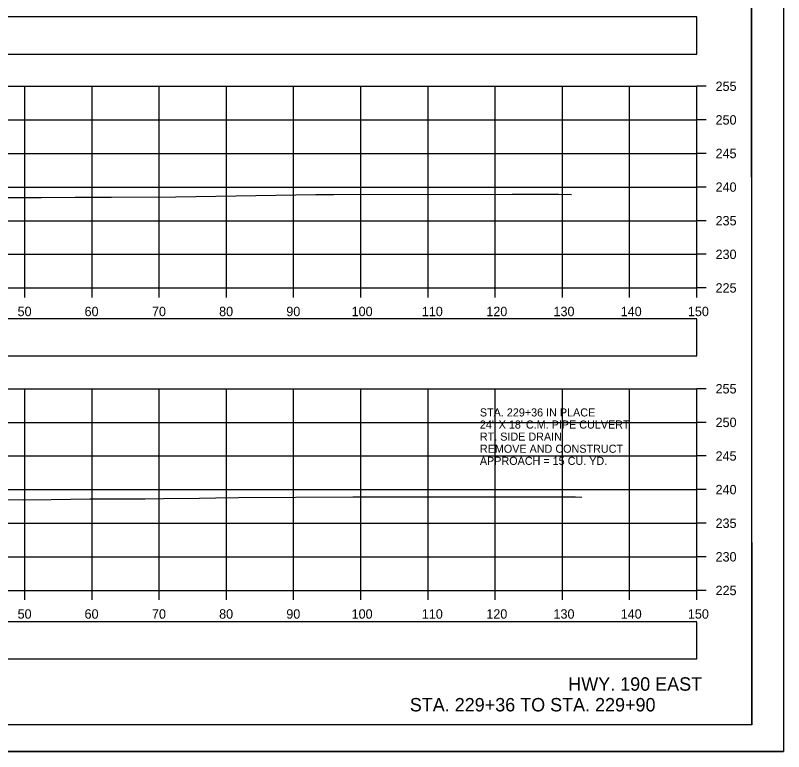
# Model space of a CAD drawing. Extents: x 1369627 to 1374022, y 380035 to 398173.
# Drawn here: x 1372147.1 to 1372261.5, y 386865.6 to 386975.1 of the extents above; entities that cross this region are included whole.
import ezdxf

# ---------------------------------------------------------------- set-up
doc = ezdxf.new("R2010")
doc.units = 0
for name, color, linetype in [('Default', 7, 'Continuous'), ('R_Axis', 7, 'Continuous'), ('R_Axis Annot', 7, 'Continuous'), ('R_Border', 7, 'Continuous'), ('R_Draft', 7, 'Continuous'), ('R_Exist Surface', 7, 'Continuous'), ('R_Grid', 7, 'Continuous'), ('R_No Plot', 7, 'Continuous'), ('R_Water', 7, 'Continuous')]:
    doc.layers.add(name, color=color, linetype=linetype)

msp = doc.modelspace()

# ---------------------------------------------------------------- linework, layer by layer
at = {"layer": 'Default'}
for points in [[(1371948.53, 386969.35), (1372248.53, 386969.35), (1372248.53, 386974.88), (1371948.53, 386974.88)], [(1371948.53, 386924.45), (1372248.53, 386924.45), (1372248.53, 386929.98), (1371948.53, 386929.98)], [(1371948.53, 386879.4), (1372248.53, 386879.4), (1372248.53, 386884.92), (1371948.53, 386884.92)]]:
    msp.add_lwpolyline(points, close=True, dxfattribs=at)
at = {"layer": 'R_Axis'}
for p, q in [((1372248.53, 386934.57), (1372248.53, 386964.57)), ((1372249.93, 386964.57), (1372248.53, 386964.57)), ((1372249.93, 386959.57), (1372248.53, 386959.57)), ((1372249.93, 386954.57), (1372248.53, 386954.57)), ((1372249.93, 386949.57), (1372248.53, 386949.57)), ((1372249.93, 386944.57), (1372248.53, 386944.57)), ((1372249.93, 386939.57), (1372248.53, 386939.57)), ((1371948.53, 386934.57), (1372248.53, 386934.57)), ((1372148.53, 386933.17), (1372148.53, 386934.57)), ((1372158.53, 386933.17), (1372158.53, 386934.57)), ((1372168.53, 386933.17), (1372168.53, 386934.57)), ((1372178.53, 386933.17), (1372178.53, 386934.57)), ((1372188.53, 386933.17), (1372188.53, 386934.57)), ((1372198.53, 386933.17), (1372198.53, 386934.57)), ((1372208.53, 386933.17), (1372208.53, 386934.57)), ((1372218.53, 386933.17), (1372218.53, 386934.57)), ((1372228.53, 386933.17), (1372228.53, 386934.57)), ((1372238.53, 386933.17), (1372238.53, 386934.57)), ((1372248.53, 386933.17), (1372248.53, 386934.57)), ((1372249.93, 386934.57), (1372248.53, 386934.57)), ((1372248.53, 386889.57), (1372248.53, 386919.57)), ((1372249.93, 386919.57), (1372248.53, 386919.57)), ((1372249.93, 386914.57), (1372248.53, 386914.57)), ((1372249.93, 386909.57), (1372248.53, 386909.57)), ((1372249.93, 386904.57), (1372248.53, 386904.57)), ((1372249.93, 386899.57), (1372248.53, 386899.57)), ((1372249.93, 386894.57), (1372248.53, 386894.57)), ((1371948.53, 386889.57), (1372248.53, 386889.57)), ((1372148.53, 386888.17), (1372148.53, 386889.57)), ((1372158.53, 386888.17), (1372158.53, 386889.57)), ((1372168.53, 386888.17), (1372168.53, 386889.57)), ((1372178.53, 386888.17), (1372178.53, 386889.57)), ((1372188.53, 386888.17), (1372188.53, 386889.57)), ((1372198.53, 386888.17), (1372198.53, 386889.57)), ((1372208.53, 386888.17), (1372208.53, 386889.57)), ((1372218.53, 386888.17), (1372218.53, 386889.57)), ((1372228.53, 386888.17), (1372228.53, 386889.57)), ((1372238.53, 386888.17), (1372238.53, 386889.57)), ((1372248.53, 386888.17), (1372248.53, 386889.57)), ((1372249.93, 386889.57), (1372248.53, 386889.57))]:
    msp.add_line(p, q, dxfattribs=at)
at = {"layer": 'R_Border'}
for q in [(1372256.71, 387075.03), (1371940.53, 386869.57)]:
    msp.add_line((1372256.71, 386869.57), q, dxfattribs=at)
at = {"layer": 'R_Exist Surface'}
for points in [[(1372145.55, 386948.03), (1372151.01, 386948.04), (1372155.99, 386948.08), (1372161.42, 386948.06), (1372170.98, 386948.12), (1372191.84, 386948.45), (1372192.12, 386948.45), (1372192.5, 386948.45), (1372194.44, 386948.45), (1372221.04, 386948.52), (1372227.93, 386948.54), (1372228.39, 386948.49), (1372229.53, 386948.5), (1372229.89, 386948.48)], [(1372142.69, 386903.09), (1372148.26, 386903.04), (1372152.43, 386903.11), (1372158.18, 386903.22), (1372161.9, 386903.21), (1372166.42, 386903.22), (1372169.17, 386903.27), (1372174.54, 386903.32), (1372176.97, 386903.34), (1372180.34, 386903.39), (1372197.33, 386903.48), (1372220.4, 386903.48), (1372227.23, 386903.51), (1372227.38, 386903.49), (1372230.48, 386903.5), (1372231.45, 386903.46)]]:
    msp.add_lwpolyline(points, dxfattribs=at)
at = {"layer": 'R_Grid'}
for p, q in [((1371948.53, 386964.57), (1372248.53, 386964.57)), ((1372148.53, 386934.57), (1372148.53, 386964.57)), ((1372158.53, 386934.57), (1372158.53, 386964.57)), ((1372168.53, 386934.57), (1372168.53, 386964.57)), ((1372178.53, 386934.57), (1372178.53, 386964.57)), ((1372188.53, 386934.57), (1372188.53, 386964.57)), ((1372198.53, 386934.57), (1372198.53, 386964.57)), ((1372208.53, 386934.57), (1372208.53, 386964.57)), ((1372218.53, 386934.57), (1372218.53, 386964.57)), ((1372228.53, 386934.57), (1372228.53, 386964.57)), ((1372238.53, 386934.57), (1372238.53, 386964.57)), ((1372248.53, 386934.57), (1372248.53, 386964.57)), ((1371948.53, 386959.57), (1372248.53, 386959.57)), ((1371948.53, 386954.57), (1372248.53, 386954.57)), ((1371948.53, 386949.57), (1372248.53, 386949.57)), ((1371948.53, 386944.57), (1372248.53, 386944.57)), ((1371948.53, 386939.57), (1372248.53, 386939.57)), ((1371948.53, 386934.57), (1372248.53, 386934.57)), ((1371948.53, 386919.57), (1372248.53, 386919.57)), ((1372148.53, 386889.57), (1372148.53, 386919.57)), ((1372158.53, 386889.57), (1372158.53, 386919.57)), ((1372168.53, 386889.57), (1372168.53, 386919.57)), ((1372178.53, 386889.57), (1372178.53, 386919.57)), ((1372188.53, 386889.57), (1372188.53, 386919.57)), ((1372198.53, 386889.57), (1372198.53, 386919.57)), ((1372208.53, 386889.57), (1372208.53, 386919.57)), ((1372218.53, 386889.57), (1372218.53, 386919.57)), ((1372228.53, 386889.57), (1372228.53, 386919.57)), ((1372238.53, 386889.57), (1372238.53, 386919.57)), ((1372248.53, 386889.57), (1372248.53, 386919.57)), ((1371948.53, 386914.57), (1372248.53, 386914.57)), ((1371948.53, 386909.57), (1372248.53, 386909.57)), ((1371948.53, 386904.57), (1372248.53, 386904.57)), ((1371948.53, 386899.57), (1372248.53, 386899.57)), ((1371948.53, 386894.57), (1372248.53, 386894.57)), ((1371948.53, 386889.57), (1372248.53, 386889.57))]:
    msp.add_line(p, q, dxfattribs=at)
at = {"layer": 'R_No Plot'}
msp.add_line((1371928.13, 386865.6), (1372261.46, 386865.6), dxfattribs=at)
for points in [[(1371928.12, 387078.93), (1372261.46, 387078.93), (1372261.46, 386865.59), (1371928.12, 386865.59)], [(1372174.45, 387075.03), (1372194.07, 387075.03), (1372194.07, 387065.15), (1372210.18, 387065.15), (1372233.38, 387065.15), (1372233.38, 387032.48), (1372256.59, 387032.48), (1372256.71, 386869.57), (1371940.53, 386869.57), (1371940.53, 387075.03)]]:
    msp.add_lwpolyline(points, close=True, dxfattribs=at)

# ---------------------------------------------------------------- texts
at = {"layer": 'R_Axis Annot'}
for s, p in [('255', (1372251.33, 386963.87)), ('250', (1372251.33, 386958.87)), ('245', (1372251.33, 386953.87)), ('240', (1372251.33, 386948.87)), ('235', (1372251.33, 386943.87)), ('230', (1372251.33, 386938.87)), ('225', (1372251.33, 386933.87)), ('50', (1372147.44, 386930.37)), ('60', (1372157.41, 386930.37)), ('70', (1372167.44, 386930.37)), ('80', (1372177.44, 386930.37)), ('90', (1372187.44, 386930.37)), ('100', (1372197.16, 386930.37)), ('110', (1372207.61, 386930.37)), ('120', (1372217.21, 386930.37)), ('130', (1372227.21, 386930.37)), ('140', (1372237.21, 386930.37)), ('150', (1372247.21, 386930.37)), ('255', (1372251.33, 386918.87)), ('250', (1372251.33, 386913.87)), ('245', (1372251.33, 386908.87)), ('240', (1372251.33, 386903.87)), ('235', (1372251.33, 386898.87)), ('230', (1372251.33, 386893.87)), ('225', (1372251.33, 386888.87)), ('50', (1372147.44, 386885.37)), ('60', (1372157.41, 386885.37)), ('70', (1372167.44, 386885.37)), ('80', (1372177.44, 386885.37)), ('90', (1372187.44, 386885.37)), ('100', (1372197.16, 386885.37)), ('110', (1372207.61, 386885.37)), ('120', (1372217.21, 386885.37)), ('130', (1372227.21, 386885.37)), ('140', (1372237.21, 386885.37)), ('150', (1372247.21, 386885.37))]:
    msp.add_text(s, height=1.4, dxfattribs=at).set_placement(p)
at = {"layer": 'R_Draft'}
for s, p in [('HWY. 190 EAST', (1372229.41, 386874.65)), ('STA. 229+36 TO STA. 229+90', (1372205.82, 386871.57))]:
    msp.add_text(s, height=2, dxfattribs=at).set_placement(p)
at = {"layer": 'R_Water'}
for s, p in [('STA. 229+36 IN PLACE', (1372216.25, 386915.45)), ('24" X 18\' C.M. PIPE CULVERT', (1372216.25, 386913.65)), ('RT. SIDE DRAIN', (1372216.25, 386911.85)), ('REMOVE AND CONSTRUCT', (1372216.25, 386910.05)), ('APPROACH = 15 CU. YD.', (1372216.25, 386908.25))]:
    msp.add_text(s, height=1.2, dxfattribs=at).set_placement(p)

doc.saveas('drawing.dxf')
